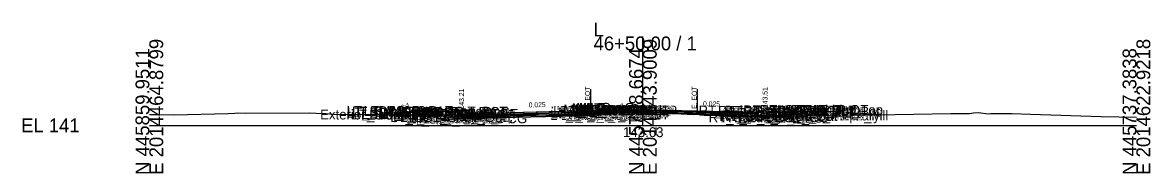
# Model space of a CAD drawing. Extents: x -26 to 4203, y -10 to 9526.
# Drawn here: x 2974.3 to 3202.8, y 6490.3 to 6520.8 of the extents above; entities that cross this region are included whole.
import ezdxf

# ---------------------------------------------------------------- set-up
doc = ezdxf.new("R2010")
doc.units = 0
for name, color, linetype in [('Default', 7, 'Continuous'), ('Exist CMT Pavement', 7, 'Continuous'), ('Exist Cross Section Cell', 7, 'Continuous'), ('Exist XS Center Line Elevation Label', 7, 'Continuous'), ('Exist XS Ground Line', 7, 'Continuous'), ('Prop CMT Conc Surface', 7, 'Continuous'), ('Prop CMT Concrete Structures', 7, 'Continuous'), ('Prop CMT Pvmt Course 1', 7, 'Continuous'), ('Prop CMT Pvmt Course 1 CG', 7, 'Continuous'), ('Prop CMT Pvmt Course 1 Wedge', 7, 'Continuous'), ('Prop CMT Pvmt Course 2', 7, 'Continuous'), ('Prop CMT Pvmt Course 2 Wedge', 7, 'Continuous'), ('Prop CMT Pvmt Course 3', 7, 'Continuous'), ('Prop CMT Pvmt Course 3 Wedge', 7, 'Continuous'), ('Prop CMT Pvmt Surface', 7, 'Continuous'), ('Prop CMT Pvmt Wedge Surface 1', 7, 'Continuous'), ('Prop CMT Pvmt Wedge Surface 2', 7, 'Continuous'), ('Prop CMT Pvmt Wedge Surface 3', 7, 'Continuous'), ('Prop CMT Slope Grass', 7, 'Continuous'), ('Prop CMT Subgrade Earthwork', 7, 'Continuous'), ('Prop XS Hydro Elevations', 7, 'Continuous'), ('Prop XS Label Text', 7, 'Continuous'), ('Prop XS SE Text', 7, 'Continuous'), ('Prop XS Side Slope Text', 7, 'Continuous'), ('Scratch_Level_0', 7, 'Continuous')]:
    doc.layers.add(name, color=color, linetype=linetype)

msp = doc.modelspace()

# ---------------------------------------------------------------- linework, layer by layer
at = {"layer": 'Exist CMT Pavement'}
for p, q in [((3089.38, 6502.29), (3089.91, 6502.3)), ((3089.91, 6502.3), (3092, 6502.38)), ((3092, 6502.38), (3094.45, 6502.48)), ((3094.45, 6502.48), (3099.86, 6502.63)), ((3099.86, 6502.63), (3106.53, 6502.4)), ((3106.53, 6502.4), (3110.19, 6502.23)), ((3110.19, 6502.23), (3111, 6502.3)), ((3111, 6502.3), (3111.88, 6502.13))]:
    msp.add_line(p, q, dxfattribs=at)
msp.add_lwpolyline([(3111.88, 6502.13), (3112.4, 6502.09), (3115.44, 6502)], dxfattribs=at)
at = {"layer": 'Exist Cross Section Cell'}
for p, q in [((3100, 6500), (3100, 6517.96)), ((3000, 6500), (3100, 6500)), ((3100, 6500), (3200, 6500))]:
    msp.add_line(p, q, dxfattribs=at)
at = {"layer": 'Exist XS Ground Line'}
msp.add_lwpolyline([(3000, 6502.2), (3001.79, 6502.2), (3004.97, 6502.15), (3015.95, 6502.41), (3017.32, 6502.49), (3017.92, 6502.53), (3019.5, 6502.49), (3032.38, 6502.56), (3033.77, 6502.44), (3035.77, 6502.37), (3037.22, 6502.29), (3062.34, 6502.13), (3064.63, 6502.11), (3066.68, 6502.23), (3078, 6502.27), (3082.39, 6501.95), (3082.57, 6502.13), (3086.19, 6502.14), (3087.3, 6502.19), (3088.08, 6502.23), (3088.78, 6502.26), (3089.09, 6502.28), (3089.91, 6502.3), (3091.24, 6502.35), (3092.3, 6502.39), (3093.66, 6502.45), (3094.11, 6502.47), (3094.45, 6502.48), (3095.89, 6502.52), (3097.75, 6502.57), (3099.86, 6502.63), (3100.85, 6502.6), (3101.79, 6502.57), (3103.86, 6502.5), (3104.72, 6502.47), (3105.85, 6502.43), (3106.53, 6502.4), (3107.09, 6502.38), (3108.38, 6502.32), (3110.19, 6502.23), (3111, 6502.3), (3111.88, 6502.13), (3112.4, 6502.09), (3117.15, 6501.95), (3118.35, 6501.9), (3121.52, 6501.82), (3122.05, 6501.81), (3123.08, 6501.79), (3125.63, 6501.77), (3127.29, 6501.81), (3128.08, 6501.82), (3128.91, 6501.85), (3135.19, 6502), (3141.53, 6501.88), (3143.14, 6502.11), (3145.28, 6502.14), (3146, 6502.15), (3147.37, 6502.11), (3162.38, 6502.43), (3163.76, 6502.42), (3166.2, 6502.38), (3167.02, 6502.53), (3167.9, 6502.58), (3170, 6502.32), (3170.49, 6502.41), (3171.71, 6502.4), (3174.8, 6502.43), (3178.53, 6502.29), (3192.87, 6501.79), (3200, 6501.63)], dxfattribs=at)
at = {"layer": 'Prop CMT Conc Surface'}
for points in [[(3058.75, 6502.8), (3053.75, 6502.9)], [(3063.25, 6502.21), (3063.25, 6502.71), (3062.75, 6502.71)], [(3065.25, 6502.34), (3063.25, 6502.21)], [(3122.75, 6502.64), (3124.75, 6502.51)]]:
    msp.add_lwpolyline(points, dxfattribs=at)
at = {"layer": 'Prop CMT Concrete Structures'}
for p, q in [((3124.75, 6502.51), (3125.25, 6502.62)), ((3125.25, 6502.62), (3129.25, 6502.78)), ((3129.25, 6502.78), (3134.75, 6502.89)), ((3134.75, 6502.89), (3139.75, 6502.79)), ((3139.75, 6502.79), (3148.09, 6502.13))]:
    msp.add_line(p, q, dxfattribs=at)
for points in [[(3053.75, 6502.57), (3053.75, 6502.9)], [(3053.75, 6502.9), (3058.75, 6502.8)], [(3058.75, 6502.47), (3053.75, 6502.57)], [(3058.75, 6502.8), (3058.75, 6502.47)], [(3065.25, 6502.34), (3063.25, 6502.21), (3063.25, 6502.71), (3062.75, 6502.71)], [(3062.75, 6502.71), (3062.75, 6501.7), (3065.25, 6501.76)], [(3065.25, 6501.76), (3065.25, 6502.34)], [(3096, 6503.31), (3095.99, 6503.48), (3095.24, 6503.73), (3094, 6503.75), (3092.76, 6503.43), (3092.01, 6503.18), (3092, 6503.01)], [(3092, 6503.01), (3096, 6503.31)], [(3122.75, 6502.64), (3124.75, 6502.51)], [(3122.75, 6502.06), (3122.75, 6502.64)], [(3125.25, 6502.62), (3125.25, 6502), (3122.75, 6502.06)]]:
    msp.add_lwpolyline(points, dxfattribs=at)
at = {"layer": 'Prop CMT Pvmt Course 1'}
for points in [[(3086.18, 6502.87), (3065.25, 6502.34)], [(3065.25, 6502.09), (3086.18, 6502.62)], [(3065.25, 6502.34), (3065.25, 6502.09)], [(3089.38, 6502.82), (3092, 6502.89)], [(3089.38, 6502.7), (3089.38, 6502.82)], [(3092, 6503.01), (3096, 6503.31)], [(3096, 6503.06), (3092, 6502.76)], [(3092, 6502.76), (3092, 6503.01)], [(3092, 6502.76), (3092, 6503.01)], [(3092, 6502.89), (3092, 6502.76), (3092, 6502.76)], [(3096, 6503.31), (3096, 6503.06)], [(3096, 6503.31), (3122.75, 6502.64)], [(3096, 6503.06), (3096, 6503.31)], [(3115.45, 6502.7), (3096, 6503.19)], [(3096, 6503.19), (3096, 6503.06), (3096, 6503.06)], [(3115.45, 6502.58), (3115.45, 6502.7)], [(3122.75, 6502.39), (3115.45, 6502.58)], [(3122.75, 6502.64), (3122.75, 6502.39)]]:
    msp.add_lwpolyline(points, dxfattribs=at)
at = {"layer": 'Prop CMT Pvmt Course 1 CG'}
for points in [[(3065.25, 6501.76), (3062.25, 6501.68), (3061.91, 6501.34)], [(3065.25, 6501.43), (3065.25, 6501.76)], [(3122.75, 6502.06), (3125.75, 6501.99), (3126.09, 6501.64)], [(3122.75, 6501.73), (3122.75, 6502.06)], [(3061.91, 6501.34), (3065.25, 6501.43)], [(3126.09, 6501.64), (3122.75, 6501.73)]]:
    msp.add_lwpolyline(points, dxfattribs=at)
at = {"layer": 'Prop CMT Pvmt Course 1 Wedge'}
for points in [[(3092, 6502.76), (3091.24, 6502.74), (3089.91, 6502.71), (3089.09, 6502.69), (3088.78, 6502.68), (3088.08, 6502.66), (3087.3, 6502.64), (3086.33, 6502.62), (3086.19, 6502.62), (3086.18, 6502.62)], [(3089.38, 6502.82), (3089.91, 6502.83), (3091.24, 6502.87), (3092, 6502.89)], [(3089.38, 6502.7), (3089.38, 6502.82)], [(3092, 6502.89), (3092, 6502.76)], [(3096, 6503.19), (3097.64, 6503.15), (3097.69, 6503.14), (3097.75, 6503.14), (3099.79, 6503.09), (3099.86, 6503.09), (3100.85, 6503.07), (3101.79, 6503.04), (3103.86, 6502.99), (3104.72, 6502.97), (3105.85, 6502.94), (3106.53, 6502.92), (3107.09, 6502.91), (3108.38, 6502.88), (3109.95, 6502.84), (3110.15, 6502.83), (3110.19, 6502.83), (3110.7, 6502.82), (3110.96, 6502.81), (3111, 6502.81), (3111.22, 6502.81), (3111.59, 6502.8), (3111.88, 6502.79), (3112.4, 6502.78), (3115.45, 6502.7)], [(3096, 6503.06), (3096, 6503.19)], [(3115.45, 6502.58), (3112.4, 6502.65), (3111.88, 6502.67), (3111.59, 6502.67), (3111.22, 6502.68), (3111, 6502.69), (3110.96, 6502.69), (3110.7, 6502.69), (3110.19, 6502.71), (3110.15, 6502.71), (3109.95, 6502.71), (3108.38, 6502.75), (3107.09, 6502.78), (3106.53, 6502.8), (3105.85, 6502.82), (3104.72, 6502.84), (3103.86, 6502.87), (3101.79, 6502.92), (3100.85, 6502.94), (3099.86, 6502.97), (3099.79, 6502.97), (3097.75, 6503.02), (3097.69, 6503.02), (3097.64, 6503.02), (3096, 6503.06)], [(3115.45, 6502.7), (3115.45, 6502.58)]]:
    msp.add_lwpolyline(points, dxfattribs=at)
at = {"layer": 'Prop CMT Pvmt Course 2'}
for points in [[(3086.18, 6502.62), (3065.25, 6502.09)], [(3065.25, 6501.76), (3086.18, 6502.28)], [(3065.25, 6502.09), (3065.25, 6501.76)], [(3089.38, 6502.36), (3089.38, 6502.7)], [(3092, 6502.76), (3096, 6503.06)], [(3092, 6502.43), (3092, 6502.76)], [(3096, 6502.73), (3092, 6502.43)], [(3096, 6503.06), (3096, 6502.73)], [(3115.45, 6502.24), (3115.45, 6502.58)], [(3115.45, 6502.58), (3122.75, 6502.39)], [(3122.75, 6502.06), (3115.45, 6502.24)], [(3122.75, 6502.39), (3122.75, 6502.06)]]:
    msp.add_lwpolyline(points, dxfattribs=at)
at = {"layer": 'Prop CMT Pvmt Course 2 Wedge'}
for points in [[(3086.18, 6502.62), (3086.19, 6502.62), (3086.33, 6502.62), (3087.3, 6502.64), (3088.08, 6502.66), (3088.78, 6502.68), (3089.09, 6502.69), (3089.91, 6502.71), (3091.24, 6502.74), (3092, 6502.76)], [(3092, 6502.43), (3091.24, 6502.41), (3089.91, 6502.38), (3089.09, 6502.36), (3088.78, 6502.35), (3088.08, 6502.33), (3087.3, 6502.31), (3086.33, 6502.29), (3086.19, 6502.28), (3086.18, 6502.28)], [(3089.38, 6502.36), (3089.38, 6502.7)], [(3092, 6502.76), (3092, 6502.43)], [(3096, 6503.06), (3097.64, 6503.02), (3097.69, 6503.02), (3097.75, 6503.02), (3099.79, 6502.97), (3099.86, 6502.97), (3100.85, 6502.94), (3101.79, 6502.92), (3103.86, 6502.87), (3104.72, 6502.84), (3105.85, 6502.82), (3106.53, 6502.8), (3107.09, 6502.78), (3108.38, 6502.75), (3109.95, 6502.71), (3110.15, 6502.71), (3110.19, 6502.71), (3110.7, 6502.69), (3110.96, 6502.69), (3111, 6502.69), (3111.22, 6502.68), (3111.59, 6502.67), (3111.88, 6502.67), (3112.4, 6502.65), (3115.45, 6502.58)], [(3096, 6502.73), (3096, 6503.06)], [(3115.45, 6502.24), (3112.4, 6502.32), (3111.88, 6502.33), (3111.59, 6502.34), (3111.22, 6502.35), (3111, 6502.35), (3110.96, 6502.35), (3110.7, 6502.36), (3110.19, 6502.37), (3110.15, 6502.38), (3109.95, 6502.38), (3108.38, 6502.42), (3107.09, 6502.45), (3106.53, 6502.47), (3105.85, 6502.48), (3104.72, 6502.51), (3103.86, 6502.53), (3101.79, 6502.58), (3100.85, 6502.61), (3099.86, 6502.63), (3099.79, 6502.63), (3097.75, 6502.69), (3097.69, 6502.69), (3097.64, 6502.69), (3096, 6502.73)], [(3115.45, 6502.58), (3115.45, 6502.24)]]:
    msp.add_lwpolyline(points, dxfattribs=at)
at = {"layer": 'Prop CMT Pvmt Course 3'}
for points in [[(3086.18, 6502.28), (3065.25, 6501.76)], [(3065.25, 6501.43), (3089.38, 6502.03)], [(3065.25, 6501.76), (3065.25, 6501.43)], [(3089.38, 6502.03), (3089.38, 6502.36)], [(3092, 6502.43), (3096, 6502.73)], [(3115.45, 6502.24), (3122.75, 6502.06)], [(3115.45, 6501.91), (3115.45, 6502.24)], [(3122.75, 6501.73), (3115.45, 6501.91)], [(3122.75, 6502.06), (3122.75, 6501.73)]]:
    msp.add_lwpolyline(points, dxfattribs=at)
at = {"layer": 'Prop CMT Pvmt Course 3 Wedge'}
for points in [[(3086.18, 6502.28), (3086.19, 6502.28), (3086.33, 6502.29), (3087.3, 6502.31), (3088.08, 6502.33), (3088.78, 6502.35), (3089.09, 6502.36), (3089.91, 6502.38), (3091.24, 6502.41), (3092, 6502.43)], [(3092, 6502.38), (3091.24, 6502.35), (3089.91, 6502.3), (3089.09, 6502.28), (3088.78, 6502.26), (3088.08, 6502.23), (3087.3, 6502.19), (3086.33, 6502.15), (3086.19, 6502.14), (3086.18, 6502.14)], [(3089.38, 6502.22), (3089.38, 6502.36)], [(3092, 6502.43), (3092, 6502.38)], [(3096, 6502.73), (3097.64, 6502.69), (3097.69, 6502.69), (3097.75, 6502.69), (3099.79, 6502.63), (3099.86, 6502.63), (3100.85, 6502.61), (3101.79, 6502.58), (3103.86, 6502.53), (3104.72, 6502.51), (3105.85, 6502.48), (3106.53, 6502.47), (3107.09, 6502.45), (3108.38, 6502.42), (3109.95, 6502.38), (3110.15, 6502.38), (3110.19, 6502.37), (3110.7, 6502.36), (3110.96, 6502.36), (3111, 6502.35), (3111.22, 6502.35), (3111.59, 6502.34), (3111.88, 6502.33), (3112.4, 6502.32), (3115.45, 6502.24)], [(3096, 6502.52), (3096, 6502.73)], [(3115.45, 6502), (3112.4, 6502.09), (3111.88, 6502.13), (3111.59, 6502.17), (3111.22, 6502.22), (3111, 6502.3), (3110.96, 6502.24), (3110.7, 6502.24), (3110.19, 6502.23), (3110.15, 6502.23), (3109.95, 6502.24), (3108.38, 6502.32), (3107.09, 6502.38), (3106.53, 6502.4), (3105.85, 6502.43), (3104.72, 6502.47), (3103.86, 6502.5), (3101.79, 6502.57), (3100.85, 6502.6), (3099.86, 6502.63), (3099.79, 6502.63), (3097.75, 6502.57), (3097.69, 6502.57), (3097.64, 6502.57), (3096, 6502.52)], [(3115.45, 6502.24), (3115.45, 6502)]]:
    msp.add_lwpolyline(points, dxfattribs=at)
at = {"layer": 'Prop CMT Pvmt Surface'}
for points in [[(3092, 6503.01), (3065.25, 6502.34)], [(3092, 6503.01), (3096, 6503.31)], [(3096, 6503.31), (3122.75, 6502.64)]]:
    msp.add_lwpolyline(points, dxfattribs=at)
at = {"layer": 'Prop CMT Pvmt Wedge Surface 1'}
for points in [[(3092, 6502.89), (3089.38, 6502.82)], [(3089.38, 6502.82), (3089.38, 6502.7)], [(3092, 6503.01), (3092, 6502.76), (3092, 6502.76), (3092, 6502.89)], [(3096, 6503.31), (3096, 6503.06), (3096, 6503.06), (3096, 6503.19)], [(3096, 6503.19), (3115.45, 6502.7)], [(3115.45, 6502.7), (3115.45, 6502.58)], [(3115.45, 6502.58), (3122.75, 6502.39)], [(3122.75, 6502.39), (3122.75, 6502.64)]]:
    msp.add_lwpolyline(points, dxfattribs=at)
at = {"layer": 'Prop CMT Pvmt Wedge Surface 2'}
for points in [[(3092, 6503.01), (3092, 6502.76)], [(3096, 6503.31), (3096, 6503.06)], [(3096, 6503.06), (3122.75, 6502.39)], [(3122.75, 6502.39), (3122.75, 6502.64)]]:
    msp.add_lwpolyline(points, dxfattribs=at)
at = {"layer": 'Prop CMT Pvmt Wedge Surface 3'}
for points in [[(3092, 6503.01), (3092, 6502.43)], [(3096, 6503.31), (3096, 6502.73)], [(3096, 6502.73), (3122.75, 6502.06)], [(3122.75, 6502.06), (3122.75, 6502.64)]]:
    msp.add_lwpolyline(points, dxfattribs=at)
at = {"layer": 'Prop CMT Slope Grass'}
for points in [[(3053.25, 6502.9), (3051.14, 6502.2)], [(3062.75, 6502.71), (3053.25, 6502.9)]]:
    msp.add_lwpolyline(points, dxfattribs=at)
at = {"layer": 'Prop CMT Subgrade Earthwork'}
for points in [[(3065.25, 6501.43), (3061.91, 6501.34), (3060.49, 6502.76)], [(3089.38, 6502.03), (3065.25, 6501.43)], [(3089.38, 6502.03), (3089.38, 6502.29)], [(3115.45, 6501.91), (3115.44, 6502)], [(3115.45, 6501.91), (3122.75, 6501.73)], [(3122.75, 6501.73), (3126.09, 6501.64), (3127.15, 6502.7)]]:
    msp.add_lwpolyline(points, dxfattribs=at)
at = {"layer": 'Prop XS Label Text'}
for p, q in [((3089.38, 6507.29), (3089.38, 6502.29)), ((3111, 6507.3), (3111, 6502.3))]:
    msp.add_line(p, q, dxfattribs=at)

# ---------------------------------------------------------------- texts
at = {"layer": 'Default'}
msp.add_text('-', height=0.0001, dxfattribs=at).set_placement((3000, 6500))
at = {"layer": 'Exist Cross Section Cell'}
for s, p in [('L', (3090, 6517.96)), ('46+50.00 / 1', (3090, 6515.16)), ('EL 141', (2974, 6498.6))]:
    msp.add_text(s, height=2.8, dxfattribs=at).set_placement(p)
for s, p in [('E 2014464.8799', (3002.8, 6490)), ('N 445798.6674', (3100, 6490)), ('E 2014543.9009', (3102.8, 6490)), ('E 2014622.9218', (3202.8, 6490)), ('N 445859.9511', (3000, 6490)), ('N 445737.3838', (3200, 6490))]:
    msp.add_text(s, height=2.8, rotation=90, dxfattribs=at).set_placement(p)
at = {"layer": 'Exist XS Center Line Elevation Label'}
msp.add_text('143.63', height=2, dxfattribs=at).set_placement((3095.99, 6497.63))
at = {"layer": 'Prop XS Hydro Elevations'}
for s, p in [('143.21', (3063.75, 6503.21)), ('143.51', (3125.25, 6503.51))]:
    msp.add_text(s, height=1, rotation=90, dxfattribs=at).set_placement(p)
at = {"layer": 'Prop XS Label Text'}
for p in [(3089.28, 6503.31), (3110.9, 6503.33)]:
    msp.add_text('E. EOT', height=1, rotation=90, dxfattribs=at).set_placement(p)
at = {"layer": 'Prop XS SE Text'}
for s, rotation, p in [('0.025', 1.4325, (3076.87, 6503.63)), ('0.025', 358.5675, (3112.17, 6503.91)), ('4.00%', 2.2906, (3125.43, 6502.95)), ('2.00%', 1.1458, (3130.19, 6502.99)), ('2.00%', 358.8542, (3135.01, 6503.06)), ('8.00%', 355.4261, (3140.55, 6502.97))]:
    msp.add_text(s, height=1, rotation=rotation, dxfattribs=at).set_placement(p)
at = {"layer": 'Prop XS Side Slope Text'}
msp.add_text('3:1', height=1, rotation=18.4349, dxfattribs=at).set_placement((3051.13, 6503.07))
at = {"layer": 'Scratch_Level_0'}
for s, p in [('LT_PV1_PGL', (3083.78, 6502.01)), ('MI_Face In', (3083.9, 6502.18)), ('MI_Top In', (3085.61, 6502.43)), ('MI_Face Out', (3086.26, 6502.28)), ('MI_Top Out', (3086.47, 6502.53)), ('RT_PV2_PGL1', (3086.83, 6502.06)), ('MI_Crown', (3087.07, 6502.55)), ('MI_Bot Out', (3087.26, 6502.11)), ('RT_PV1_PGL', (3087.73, 6502.11)), ('RT_Sub_Trench_Out_DLT', (3111.28, 6501.98)), ('RT_SDWK_In_Top', (3120.31, 6502.02)), ('RT_SDWK_Out_Top', (3123.69, 6502.12)), ('RT_Shld_O', (3130.04, 6502.11)), ('CSLP_Pnt', (3130.87, 6502.12)), ('Exterior Boundary', (3034.6, 6501.2)), ('LT_SDWK_Out_Top', (3039.99, 6501.9)), ('LT_SDWK_Out_Bot', (3040.02, 6501.57)), ('LT_Slope_Fill', (3040.98, 6501.2)), ('LT_Sub_Trench_Out_DLT', (3041.06, 6501.76)), ('LT_CSLP_Pnt', (3043.42, 6501.9)), ('LT_SDWK_In_Top', (3046.61, 6501.8)), ('LT_SDWK_In_Bot', (3046.64, 6501.47)), ('LT_CG1_Shelf_Out', (3048.8, 6500.68)), ('LT_CG_Top_Face', (3050.51, 6501.71)), ('LT_CG_Top_BOC', (3051.03, 6501.71)), ('LT_CG_Bot_BOC', (3051.07, 6500.7)), ('LT_CG_Top_Gut', (3051.49, 6501.21)), ('LT_Sub_OEOP', (3052.02, 6500.34)), ('LT_Sub_OEOT_CG', (3052.62, 6500.43)), ('LT_CG_Bot_IE', (3055.16, 6500.76)), ('LT_Sub_OEOT', (3055.33, 6500.43)), ('LT_PV2_OEOT', (3055.42, 6501.09)), ('LT_PV3_OEOT', (3055.42, 6500.76)), ('LT_PV1_OEOT', (3055.99, 6501.34)), ('LT_Sub_OEEOP', (3081.21, 6501.1)), ('LT_PV2_OEEOP', (3081.31, 6501.76)), ('LT_PV3_OEEOP', (3081.31, 6501.43)), ('LT_PV1_OEEOP', (3081.87, 6501.89)), ('LT_PV2_IEEOP', (3081.95, 6501.76)), ('LT_PV1_IEEOP', (3082.52, 6501.89)), ('LT_PV2_PGL1', (3082.88, 6501.76)), ('LT_PV3_PGL1', (3082.88, 6501.43)), ('LT_PV2_PGL', (3083.21, 6501.76)), ('LT_PV4_PGL', (3083.21, 6501.1)), ('RT_Sub_OEEOP', (3085.17, 6501.2)), ('RT_PV2_OEEOP', (3085.26, 6501.86)), ('RT_PV3_OEEOP', (3085.26, 6501.53)), ('RT_PV1_OEEOP', (3085.83, 6501.99)), ('RT_PV2_IEEOP', (3085.91, 6501.86)), ('RT_PV1_IEEOP', (3086.47, 6501.99)), ('RT_PV3_PGL1', (3086.83, 6501.73)), ('RT_PV2_PGL', (3087.17, 6501.86)), ('RT_PV4_PGL', (3087.17, 6501.4)), ('RT_Sub_OEOT_CG', (3113.32, 6500.65)), ('RT_CG_Top_Face', (3115.21, 6501.93)), ('RT_CG1_Shelf_Out', (3115.5, 6500.9)), ('RT_CG_Bot_IE', (3115.87, 6500.98)), ('RT_Sub_OEOT', (3116.03, 6500.65)), ('RT_PV2_OEOT', (3116.13, 6501.31)), ('RT_PV3_OEOT', (3116.13, 6500.98)), ('RT_CG_Top_Gut', (3116.19, 6501.43)), ('RT_PV1_OEOT', (3116.69, 6501.56)), ('RT_CG_Top_BOC', (3116.74, 6501.93)), ('RT_CG_Bot_BOC', (3116.77, 6500.92)), ('RT_Sub_OEOP', (3119.4, 6500.56)), ('RT_SDWK_In_Bot', (3120.34, 6501.69)), ('RT_SDWK_Out_Bot', (3123.72, 6501.79)), ('Exterior Boundary', (3126.59, 6501.01)), ('RT_Slope_Fill', (3132.92, 6501.01))]:
    msp.add_text(s, height=2, dxfattribs=at).set_placement(p)

doc.saveas('drawing.dxf')
